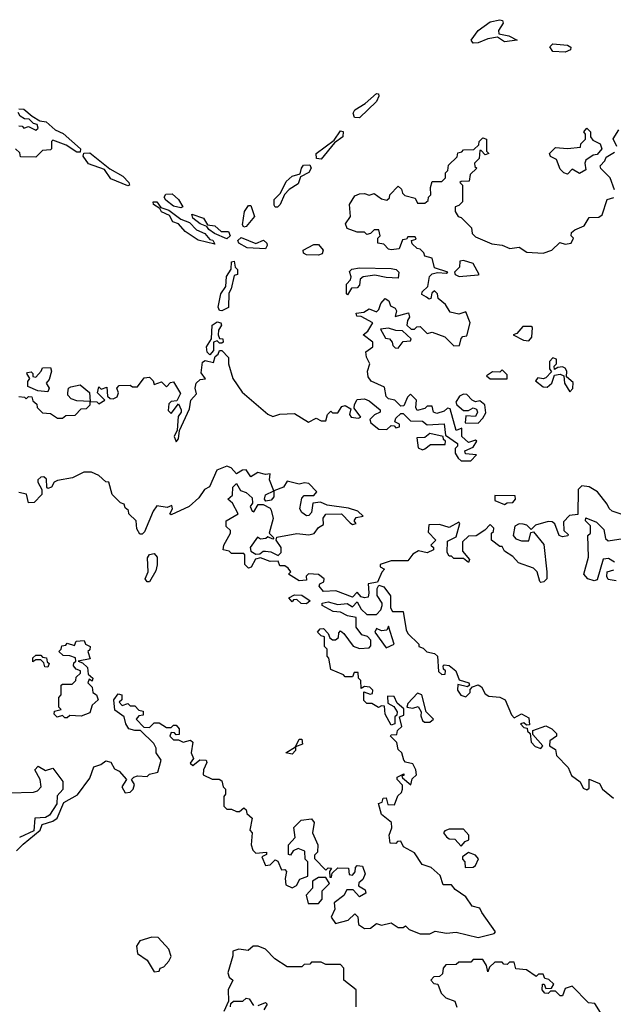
# Model space of a CAD drawing. Extents: x 1980017 to 2252640, y 74400 to 266395.
# Tile 368 of 388: x 2209628 to 2212085, y 211495 to 215569. Entities that reach past the tile are written whole.
import ezdxf

# ---------------------------------------------------------------- set-up
doc = ezdxf.new("R2010")
doc.units = 0

msp = doc.modelspace()

# ---------------------------------------------------------------- linework, layer by layer
at = {"layer": '0CON20XD'}
for points in [[(2211505, 215471.4), (2211495.8, 215485), (2211525, 215524.2), (2211575, 215560.8), (2211615, 215569.2), (2211625.7, 215565.7), (2211629.2, 215555), (2211609.4, 215525), (2211610.6, 215510.6), (2211652.5, 215502.5), (2211686.2, 215485), (2211635, 215477.5), (2211605, 215496.7), (2211565, 215489.4), (2211525, 215473.1), (2211505, 215471.4)], [(2211885, 215434.4), (2211835, 215437.5), (2211822.5, 215457.5), (2211835, 215469.2), (2211895, 215464.2), (2211908.8, 215455), (2211908, 215445), (2211885, 215434.4)], [(2211035, 215163.1), (2211013.1, 215165), (2211007.9, 215182.1), (2211014.5, 215195.5), (2211057.9, 215222.1), (2211105, 215263.8), (2211113, 215263), (2211115, 215252.5), (2211105, 215230), (2211035, 215163.1)], [(2209625, 215200), (2209645, 215199.2), (2209679.3, 215169.3), (2209711.2, 215151.2), (2209737.1, 215147.1), (2209775, 215113.8), (2209808, 215098), (2209880, 215035), (2209878.8, 215021.2), (2209865, 215021.2), (2209820, 215050), (2209765, 215070), (2209760, 215065), (2209760, 215035), (2209755, 215030), (2209721.7, 215028.3), (2209695, 215000)], [(2209625, 215130), (2209638.3, 215128.3), (2209645, 215120), (2209665, 215127.5), (2209695, 215112.5), (2209705, 215120), (2209700, 215135), (2209685, 215140), (2209667, 215157), (2209648.3, 215158.3), (2209630, 215170), (2209622, 215185)], [(2211895, 214930), (2211880, 214935), (2211865, 214950), (2211850, 214990), (2211825, 215002.5), (2211820, 215015), (2211845, 215040), (2211895, 215036.7), (2211948.3, 215041.7), (2211950, 215055), (2211970, 215075), (2211970, 215095), (2211962.5, 215105), (2211975, 215120), (2211990, 215105), (2211990, 215085), (2212000, 215070), (2212030, 215055), (2212037.5, 215035), (2212018.3, 215011.7), (2212001.7, 215008.3), (2211971.7, 214988.3), (2211967.5, 214975), (2211971.7, 214948.3), (2211945, 214932.5), (2211915, 214950), (2211895, 214930)], [(2210875, 214992), (2210856.7, 214995), (2210854.4, 215015.6), (2210928.8, 215071.2), (2210955, 215108.6), (2210966.8, 215106.8), (2210965, 215084), (2210930.8, 215059.2), (2210875, 214992)], [(2211495, 213743.3), (2211518.3, 213768.3), (2211473, 213773), (2211470, 213785), (2211505, 213800), (2211520, 213825), (2211515, 213830), (2211485, 213820), (2211457.5, 213845), (2211458.3, 213878.3), (2211435, 213870), (2211409.3, 213959.3), (2211398.3, 213961.7), (2211385, 213950), (2211355, 213940), (2211340, 213945), (2211335, 213970), (2211315, 213970), (2211305, 213960), (2211272.5, 213952.5), (2211267.5, 213965), (2211270, 213995), (2211245, 214020), (2211233, 214007), (2211218.3, 213971.7), (2211205, 213970), (2211180, 213995), (2211155, 214000), (2211145, 214010), (2211138.3, 214048.3), (2211083, 214073), (2211070.7, 214090.7), (2211067.5, 214115), (2211077.5, 214145), (2211063, 214173), (2211060, 214195), (2211090, 214215), (2211090, 214235), (2211050, 214265), (2211069.3, 214280.7), (2211090, 214315), (2211041.7, 214341.7), (2211023, 214343), (2211020, 214355), (2211051.7, 214358.3), (2211075, 214372.5), (2211105, 214360), (2211115, 214370), (2211122.5, 214395), (2211140, 214415), (2211156.1, 214406.1), (2211162.5, 214385), (2211182.5, 214375), (2211187.5, 214365), (2211181.7, 214341.7), (2211236.7, 214356.7), (2211241.7, 214338.3), (2211232.5, 214325), (2211230, 214305), (2211248.3, 214288.3), (2211261.7, 214288.3), (2211271.7, 214298.3), (2211285, 214300), (2211315, 214270), (2211335, 214276.2), (2211387, 214257), (2211425, 214220), (2211448.3, 214221.7), (2211455, 214250), (2211461.7, 214258.3), (2211478.3, 214261.7), (2211492.5, 214315), (2211475, 214360), (2211445, 214350), (2211409.3, 214359.3), (2211390, 214390), (2211360, 214415), (2211357.5, 214435), (2211345, 214447.5), (2211333, 214437), (2211330, 214415), (2211323, 214413), (2211311.7, 214421.7), (2211292.5, 214432.5), (2211293, 214443), (2211317.5, 214465), (2211323.8, 214506.2), (2211335, 214517.5), (2211357, 214523), (2211395, 214520), (2211400, 214525), (2211345, 214542.5), (2211335, 214582.5), (2211305, 214590), (2211300, 214605), (2211285, 214620), (2211273, 214623), (2211251.7, 214641.7), (2211250, 214655), (2211268.3, 214661.7), (2211265, 214670), (2211235, 214670), (2211228.3, 214661.7), (2211211.7, 214658.3), (2211198.3, 214621.7), (2211165, 214617.5), (2211155, 214620), (2211135, 214640), (2211110, 214645), (2211110, 214665), (2211120, 214675), (2211115, 214700), (2211095, 214700), (2211080, 214685), (2211065, 214680), (2211055, 214690), (2211025, 214690), (2210983.3, 214705), (2210976.2, 214725), (2210997.5, 214755), (2210993.3, 214805), (2211015, 214840), (2211035, 214848.8), (2211055, 214850), (2211075, 214842.5), (2211095, 214850), (2211125, 214827.5), (2211147.5, 214822.5), (2211158.3, 214831.7), (2211160, 214845), (2211195, 214880), (2211208.3, 214868.3), (2211211.7, 214851.7), (2211221.7, 214841.7), (2211265, 214830), (2211275, 214810), (2211305, 214810), (2211318.3, 214821.7), (2211320, 214835), (2211330, 214845), (2211327.5, 214875), (2211335, 214900), (2211375, 214900), (2211390, 214915), (2211390, 214935), (2211400, 214945), (2211403, 214967), (2211438.3, 215001.7), (2211441.7, 215018.3), (2211458.3, 215021.7), (2211465, 215030), (2211507.5, 215032.5), (2211528.3, 215051.7), (2211530, 215065), (2211545, 215080), (2211560, 215075), (2211560, 215025), (2211570, 215015), (2211555, 215010), (2211538.3, 215028.3), (2211531.7, 215028.3), (2211530, 214995), (2211510, 214975), (2211511.7, 214961.7), (2211520, 214955), (2211491.7, 214928.3), (2211488.3, 214901.7), (2211455, 214900), (2211450, 214895), (2211460, 214885), (2211460, 214815), (2211445, 214800), (2211430, 214795), (2211430, 214775), (2211442.5, 214755), (2211455, 214750), (2211498.3, 214708.3), (2211500, 214685), (2211515, 214670), (2211582, 214642), (2211625, 214636.7), (2211657, 214623), (2211695, 214627.5), (2211727, 214607), (2211795, 214602.5), (2211830, 214615), (2211863, 214647), (2211885, 214640), (2211910, 214645), (2211920, 214665), (2211910, 214675), (2211911.7, 214688.3), (2211925, 214700), (2211963.9, 214716.1), (2211985, 214750), (2212025, 214752.5), (2212038.3, 214761.7), (2212060, 214825), (2212087, 214833)], [(2212100, 215045), (2212083.6, 215076.4), (2212107, 215113)], [(2209695, 215000), (2209631.7, 215001.7), (2209628.3, 215018.3), (2209610, 215035)], [(2210075, 214881.2), (2210005, 214910), (2209978.8, 214948.8), (2209913.1, 214973.1), (2209891.2, 215005), (2209893, 215017), (2209918.3, 215018.3), (2210001.4, 214951.4), (2210055, 214922), (2210080, 214895), (2210082.5, 214885), (2210075, 214881.2)], [(2212090, 214865), (2212071.2, 214915), (2212033.6, 214953.6), (2212030, 214965), (2212050, 214985), (2212055, 215000), (2212089.3, 215020.7)], [(2210685, 214793.3), (2210681.1, 214801.1), (2210680.8, 214825), (2210708, 214852), (2210730.6, 214899.4), (2210755, 214922), (2210789.3, 214930.7), (2210794, 214955), (2210803, 214967), (2210829.2, 214969.2), (2210834, 214955), (2210825, 214936.2), (2210790.7, 214919.3), (2210780.6, 214889.4), (2210743.1, 214866.9), (2210723.8, 214846.2), (2210705.7, 214805), (2210695, 214793.8), (2210685, 214793.3)], [(2210295, 214790), (2210265, 214798), (2210232.2, 214822.2), (2210226, 214835), (2210232.3, 214847.7), (2210258.6, 214848.6), (2210285.7, 214825.7), (2210302.5, 214795), (2210295, 214790)], [(2210435, 214640), (2210367.1, 214657.1), (2210312.4, 214692.4), (2210285, 214723.8), (2210262.4, 214732.4), (2210248.6, 214758.6), (2210214.3, 214774.3), (2210208.3, 214788.3), (2210182, 214805), (2210180, 214815), (2210195, 214816), (2210211.7, 214791.7), (2210245, 214781.2), (2210295, 214743.3), (2210330.3, 214730.3), (2210359.6, 214699.5), (2210394.4, 214684.4), (2210415, 214660), (2210427.5, 214657.5), (2210435, 214640)], [(2210555, 214710), (2210550.4, 214720.5), (2210558.9, 214775), (2210575, 214800), (2210585, 214800), (2210600, 214755), (2210565, 214713.8), (2210555, 214710)], [(2210485, 214661.8), (2210434.2, 214684.2), (2210410.4, 214700.5), (2210403, 214713), (2210375, 214723.8), (2210345, 214747.5), (2210340, 214765), (2210388.6, 214748.6), (2210405, 214720), (2210435, 214716.2), (2210462.3, 214692.3), (2210492.2, 214692.2), (2210498.5, 214675), (2210485, 214661.8)], [(2210645, 214620.6), (2210570, 214625), (2210535, 214644), (2210531.4, 214655), (2210545, 214668), (2210605, 214643.3), (2210636.7, 214656.7), (2210650.5, 214645), (2210652.5, 214635), (2210645, 214620.6)], [(2210865, 214594.4), (2210815, 214595.7), (2210802.5, 214602.5), (2210801.4, 214615), (2210845, 214638.6), (2210865, 214638.6), (2210883.3, 214615), (2210879.6, 214600.4), (2210865, 214594.4)], [(2210465, 214363.8), (2210455, 214366.2), (2210449.7, 214379.7), (2210460, 214435), (2210481.2, 214465), (2210483.6, 214506.4), (2210503.3, 214536.7), (2210505, 214566.7), (2210515, 214570), (2210520, 214545), (2210530, 214535), (2210530, 214515), (2210515, 214510), (2210503.3, 214455), (2210492.9, 214437.1), (2210491.7, 214378.3), (2210465, 214363.8)], [(2211447, 214507), (2211525, 214513.3), (2211530, 214515), (2211505, 214560), (2211465, 214572.5), (2211450, 214570), (2211448.8, 214545), (2211427.5, 214525), (2211430, 214515), (2211447, 214507)], [(2210985, 214430), (2210980, 214435), (2210980, 214475), (2210997, 214493), (2211000, 214505), (2210993.3, 214526.7), (2211002.5, 214537.5), (2211035, 214542), (2211165, 214540), (2211185.9, 214535.9), (2211197.5, 214525), (2211195, 214500), (2211145, 214502), (2211097.5, 214512.5), (2211050, 214505), (2211037.5, 214495), (2211035, 214470), (2211025, 214460), (2211001.7, 214458.3), (2210985, 214430)], [(2210415, 214182.5), (2210403.3, 214193.3), (2210401.5, 214215), (2210421.7, 214248.3), (2210424.5, 214305), (2210445, 214318.6), (2210460, 214315), (2210463.3, 214305), (2210451.2, 214285), (2210448.8, 214265), (2210455, 214250), (2210468.3, 214248.3), (2210470, 214235), (2210465, 214230), (2210455, 214230), (2210445, 214240), (2210430, 214235), (2210430, 214200), (2210415, 214182.5)], [(2211195, 214210), (2211215, 214237.5), (2211245, 214240), (2211248.3, 214248.3), (2211211.7, 214281.7), (2211185, 214282.5), (2211155, 214292.5), (2211121.7, 214288.3), (2211141.7, 214251.7), (2211158.3, 214248.3), (2211170, 214235), (2211171.7, 214221.7), (2211181.7, 214211.7), (2211195, 214210)], [(2211735, 214240), (2211747.5, 214255), (2211750, 214295), (2211745, 214300), (2211710, 214300), (2211685, 214270), (2211670, 214265), (2211713, 214243), (2211735, 214240)], [(2209625, 214010), (2209647.5, 214007.5), (2209655, 214000), (2209665, 214010), (2209678.3, 214008.3), (2209681.7, 213991.7), (2209698.3, 213978.3), (2209700, 213965), (2209723, 213943), (2209755, 213940), (2209785, 213920), (2209805, 213920), (2209818.3, 213931.7), (2209857, 213933), (2209881.7, 213958.3), (2209905, 213960), (2209920, 213975), (2209920, 213990), (2209865, 213992.5), (2209840.7, 214000.7), (2209827.5, 214015), (2209826.7, 214025), (2209830, 214045), (2209840, 214050), (2209878.3, 214058.3), (2209916.2, 214026.2), (2209920, 213990), (2209947.5, 213987.5), (2209955, 213980), (2209980, 213995), (2209950, 214025), (2209955, 214050), (2209965, 214040), (2209988.3, 214048.3), (2209991.7, 214011.7), (2210001.7, 214001.7), (2210015, 214000), (2210031.7, 214008.3), (2210037.5, 214025), (2210030, 214045), (2210040, 214055), (2210085, 214057.5), (2210095, 214050), (2210115, 214050), (2210143, 214087), (2210165, 214090), (2210180, 214075), (2210185, 214060), (2210215, 214070), (2210235, 214050), (2210251.7, 214068.3), (2210265, 214070), (2210293, 214023), (2210278.3, 213991.7), (2210255, 213990), (2210245, 213980), (2210242.5, 213952.5), (2210255, 213940), (2210285, 213980), (2210296.7, 213955), (2210296.7, 213945), (2210283.3, 213926.7), (2210279.3, 213870.7), (2210266.7, 213845), (2210275, 213822.5), (2210285.7, 213835), (2210290, 213870), (2210330.4, 213959.5), (2210336.9, 213995), (2210359.2, 214020.8), (2210354.5, 214045), (2210358.9, 214065), (2210375, 214080), (2210397, 214083), (2210378.6, 214108.6), (2210385, 214152.5), (2210395, 214159.2), (2210430, 214150), (2210437.5, 214175), (2210450, 214185), (2210455, 214200), (2210465, 214200), (2210491.7, 214171.7), (2210492.5, 214145), (2210510, 214085), (2210548.3, 214028.3), (2210655, 213937.5), (2210675, 213927.5), (2210705, 213937.5), (2210765, 213940), (2210823.6, 213903.6), (2210855, 213920), (2210875, 213910), (2210895, 213910), (2210902.5, 213935), (2210915, 213950), (2210923, 213943), (2210945, 213942.5), (2210961.7, 213968.3), (2210975, 213972.5), (2210998.3, 213958.3), (2210993.3, 213935), (2211000, 213925), (2211029.3, 213920.7), (2211040, 213925), (2211011.7, 213961.7), (2211013, 213977), (2211025, 213997.5), (2211055, 214000), (2211075, 213992.5), (2211120, 213955), (2211120, 213945), (2211096.4, 213933.6), (2211077.5, 213915), (2211080.7, 213900.7), (2211114.2, 213874.2), (2211147, 213873), (2211165, 213890), (2211178.3, 213888.3), (2211185, 213880), (2211200, 213885), (2211200, 213895), (2211180, 213905), (2211185, 213920), (2211205, 213940), (2211215, 213940), (2211245, 213910), (2211295, 213907.5), (2211315, 213892.5), (2211385, 213897.5), (2211390, 213850), (2211440, 213815), (2211440, 213805), (2211430, 213795), (2211430, 213775), (2211442.5, 213755), (2211455, 213743.3), (2211495, 213743.3)], [(2211905, 214030), (2211917, 214043), (2211918.3, 214068.3), (2211891.7, 214091.7), (2211892.5, 214115), (2211885, 214127.5), (2211875, 214132.5), (2211855, 214130), (2211841.7, 214121.7), (2211840, 214135), (2211850, 214145), (2211850, 214165), (2211835, 214170), (2211820, 214155), (2211820, 214125), (2211828.3, 214111.7), (2211805, 214087.5), (2211795, 214082.5), (2211773, 214087), (2211762.5, 214075), (2211795, 214050), (2211811.7, 214048.3), (2211830, 214065), (2211841.7, 214098.3), (2211865, 214102.5), (2211880, 214095), (2211882.5, 214065), (2211905, 214030)], [(2209745, 214030), (2209703, 214033), (2209661.7, 214051.7), (2209661.7, 214071.7), (2209670, 214085), (2209657.5, 214105), (2209660.7, 214109.3), (2209675, 214112.5), (2209682.5, 214105), (2209682.5, 214092.5), (2209695, 214090), (2209717.5, 214115), (2209721.7, 214128.3), (2209755, 214130), (2209760, 214115), (2209749.6, 214080.5), (2209737.5, 214065), (2209750, 214045), (2209745, 214030)], [(2211645, 214082.5), (2211645, 214100), (2211625, 214120), (2211615, 214110), (2211585, 214112.5), (2211560, 214095), (2211575, 214083.3), (2211645, 214082.5)], [(2211525, 213900), (2211545, 213920), (2211557, 213943), (2211552.5, 213975), (2211531.7, 213991.7), (2211515, 213987.5), (2211500, 213995), (2211478.8, 214018.8), (2211465, 214020), (2211448.8, 214011.2), (2211433, 213987), (2211437.5, 213975), (2211465, 213952.5), (2211485, 213952.5), (2211505, 213963.3), (2211518, 213958), (2211523.3, 213945), (2211515, 213927.5), (2211475, 213930), (2211471.7, 213901.7), (2211525, 213900)], [(2211295, 213790), (2211305, 213793.3), (2211328.3, 213811.7), (2211388.3, 213811.7), (2211390, 213825), (2211381.7, 213831.7), (2211380, 213845), (2211325, 213857.5), (2211305, 213840), (2211271.7, 213838.3), (2211277, 213797), (2211295, 213790)], [(2212125, 213520), (2212080, 213535), (2212067, 213547), (2212060, 213565), (2212020, 213615), (2211985, 213636.7), (2211955, 213640), (2211940, 213625), (2211938.3, 213521.7), (2211903, 213517), (2211878.3, 213491.7), (2211880, 213455), (2211898.3, 213438.3), (2211897, 213433), (2211875, 213430), (2211860, 213435), (2211842.5, 213482.5), (2211831.7, 213491.7), (2211815, 213492.5), (2211763, 213477), (2211745, 213460), (2211727, 213477), (2211711.7, 213481.7), (2211695, 213482.5), (2211677, 213473), (2211670, 213435), (2211681.7, 213421.7), (2211705, 213412.5), (2211735, 213412.5), (2211743, 213447), (2211755, 213450), (2211797, 213397), (2211810, 213285), (2211810, 213255), (2211797, 213243), (2211785, 213240), (2211780, 213245), (2211770, 213285), (2211755, 213300), (2211691.7, 213321.7), (2211668.3, 213348.3), (2211635, 213370), (2211625, 213390), (2211615, 213390), (2211580, 213415), (2211580, 213445), (2211588.3, 213451.7), (2211590, 213465), (2211575, 213480), (2211553, 213457), (2211517, 213433), (2211485, 213432.5), (2211461.2, 213408.8), (2211460.7, 213370.7), (2211490, 213335), (2211485, 213322.5), (2211465, 213340), (2211425, 213340), (2211415, 213350), (2211405, 213350), (2211397.5, 213365), (2211398.3, 213411.7), (2211435, 213430), (2211450, 213485), (2211445, 213490), (2211405, 213468), (2211365, 213480), (2211321.7, 213478.3), (2211318.3, 213448.3), (2211350, 213415), (2211330, 213395), (2211340, 213385), (2211340, 213375), (2211315, 213363.3), (2211278.3, 213371.7), (2211255, 213357.5), (2211235, 213330), (2211165, 213330), (2211120, 213315), (2211120, 213305), (2211137.5, 213295), (2211126.2, 213283.8), (2211108.3, 213241.7), (2211070, 213235), (2211073, 213197), (2211070, 213180), (2211055, 213177.5), (2211041.7, 213181.7), (2211025, 213200), (2211005, 213180), (2210936.4, 213206.4), (2210885, 213202.5), (2210867.5, 213225), (2210870, 213235), (2210886.7, 213243.3), (2210887.5, 213255), (2210865, 213273.3), (2210823.6, 213276.4), (2210813, 213267), (2210815, 213250), (2210785, 213247.5), (2210740, 213275), (2210750, 213285), (2210739.3, 213299.3), (2210725, 213310), (2210705, 213310), (2210698.3, 213328.3), (2210665, 213327.5), (2210625, 213342.5), (2210603.6, 213336.4), (2210586.4, 213303.6), (2210575, 213300), (2210560, 213315), (2210560, 213355), (2210555, 213360), (2210505, 213360), (2210495, 213370), (2210470, 213375), (2210472.5, 213395), (2210500, 213445), (2210500, 213455), (2210482.5, 213472.5), (2210482.5, 213495), (2210532.5, 213525), (2210508.8, 213568.8), (2210490, 213585), (2210508.3, 213601.7), (2210510, 213635), (2210525, 213650), (2210541.7, 213621.7), (2210565, 213612.5), (2210590.7, 213590.7), (2210591.7, 213568.3), (2210582.5, 213555), (2210590, 213535), (2210596.7, 213533.3), (2210615, 213562.5), (2210635, 213562.5), (2210665, 213547.5), (2210669.3, 213539.3), (2210676.7, 213505), (2210660, 213445), (2210680, 213425), (2210675, 213420), (2210655, 213430), (2210647, 213423), (2210625, 213420), (2210611.7, 213428.3), (2210582.5, 213385), (2210585, 213370), (2210605, 213357.5), (2210621.7, 213358.3), (2210635, 213370), (2210645, 213370), (2210667, 213367), (2210698.3, 213351.7), (2210710, 213365), (2210710, 213385), (2210690, 213415), (2210691.7, 213428.3), (2210775, 213443.3), (2210825, 213438), (2210847, 213443), (2210865, 213467.5), (2210885, 213480), (2210883.9, 213506.1), (2210895, 213522.5), (2210960, 213525), (2210995, 213486.7), (2211005, 213480), (2211020, 213485), (2211012.5, 213495), (2211020.7, 213509.3), (2211050, 213515), (2211027.5, 213535), (2210988.3, 213548.3), (2210900.7, 213560.7), (2210873.3, 213573.3), (2210841.2, 213568.8), (2210835, 213530), (2210825, 213517.5), (2210815, 213516.7), (2210795, 213530), (2210786.7, 213545), (2210795, 213590), (2210805, 213600), (2210845, 213600), (2210857.5, 213615), (2210825, 213650), (2210807, 213653), (2210785, 213647.5), (2210735, 213660), (2210720, 213635), (2210680, 213620), (2210680, 213595), (2210669.2, 213580.8), (2210646.7, 213576.7), (2210641.2, 213585), (2210645, 213602.5), (2210680, 213620), (2210662.5, 213665), (2210665, 213690), (2210645, 213687.5), (2210613.9, 213696.1), (2210585, 213677.5), (2210565, 213706.7), (2210550, 213705), (2210525, 213690), (2210502.5, 213715), (2210485, 213721.2), (2210443.3, 213705), (2210414, 213636), (2210393.3, 213625), (2210369.3, 213590.7), (2210330, 213555), (2210255, 213520), (2210250, 213525), (2210260, 213545), (2210258.3, 213558.3), (2210238.8, 213551.2), (2210195, 213557.5), (2210180, 213535), (2210145, 213450), (2210135, 213440), (2210125, 213440), (2210113, 213463), (2210110, 213495), (2210080, 213525), (2210078.3, 213538.3), (2210065, 213550), (2210060, 213565), (2210045, 213570), (2210010, 213605), (2209997.5, 213655), (2209985, 213657.5), (2209955, 213682.5), (2209925, 213697.5), (2209893, 213697), (2209846.7, 213673.3), (2209785, 213662.5), (2209770, 213655), (2209760, 213635), (2209745, 213630), (2209740, 213635), (2209738.3, 213668.3), (2209728, 213678), (2209715, 213676.2), (2209702.5, 213665), (2209702.5, 213655), (2209720, 213625), (2209720, 213605), (2209688.3, 213571.7), (2209665, 213570), (2209656.4, 213606.4), (2209625, 213612.5)], [(2211635, 213562.5), (2211645, 213570), (2211668.3, 213571.7), (2211680, 213585), (2211678.3, 213598.3), (2211595, 213600), (2211595, 213580), (2211635, 213562.5)], [(2212090, 213325), (2212065, 213340), (2212043, 213337), (2212018.3, 213251.7), (2212005, 213247.5), (2211980, 213255), (2211962.5, 213275), (2211982.5, 213345), (2211980, 213435), (2211990, 213445), (2211990, 213475), (2211970, 213495), (2211971.7, 213508.3), (2212015, 213490), (2212045, 213460), (2212053, 213423), (2212063, 213413), (2212125, 213422.5)], [(2210155, 213242.5), (2210147.5, 213255), (2210160, 213285), (2210156.9, 213343.1), (2210165, 213356.2), (2210185, 213360), (2210197.5, 213345), (2210196.7, 213313.3), (2210191.7, 213288.3), (2210165, 213243.3), (2210155, 213242.5)], [(2212097, 213247), (2212063.3, 213253.3), (2212057.5, 213265), (2212060, 213285), (2212087, 213293)], [(2211325, 211786), (2211347, 211797), (2211395, 211790), (2211435, 211793.8), (2211525, 211772), (2211591.7, 211788.3), (2211597.5, 211795), (2211540, 211875), (2211533, 211893), (2211500.7, 211900.7), (2211475, 211940), (2211430.7, 211970.7), (2211415, 211990), (2211380, 211990), (2211368.3, 212028.3), (2211330.7, 212060.7), (2211293.6, 212073.6), (2211261.7, 212121.7), (2211217, 212147), (2211205, 212170), (2211191.7, 212168.3), (2211185, 212160), (2211161.7, 212161.7), (2211157.5, 212195), (2211167.5, 212225), (2211167, 212247), (2211125, 212280), (2211113.6, 212326.4), (2211128.3, 212331.7), (2211131.7, 212348.3), (2211145, 212350), (2211151.7, 212321.7), (2211179.3, 212320.7), (2211193, 212357), (2211208.3, 212371.7), (2211212.5, 212385), (2211211.7, 212401.7), (2211190, 212425), (2211190, 212435), (2211218.3, 212448.3), (2211218.3, 212441.7), (2211210, 212440), (2211211.7, 212431.7), (2211247, 212403), (2211251.7, 212428.3), (2211270, 212445), (2211267.5, 212465), (2211255, 212490), (2211225, 212497.5), (2211217.5, 212505), (2211210, 212535), (2211195, 212550), (2211188.3, 212578.3), (2211162.5, 212605), (2211165, 212610), (2211188.3, 212611.7), (2211191.7, 212628.3), (2211210, 212645), (2211200, 212685), (2211218.3, 212691.7), (2211218.3, 212718.3), (2211190.7, 212740.7), (2211178.3, 212768.3), (2211150, 212770), (2211151.7, 212741.7), (2211176.7, 212726.7), (2211190, 212705), (2211188.3, 212691.7), (2211180, 212685), (2211180, 212655), (2211165, 212650), (2211140, 212695), (2211138.3, 212728.3), (2211125, 212730), (2211113, 212723), (2211085, 212740), (2211065, 212740), (2211051.7, 212751.7), (2211051.7, 212788.3), (2211078.3, 212778.3), (2211088.3, 212781.7), (2211090, 212795), (2211077, 212807), (2211055, 212810), (2211041.7, 212801.7), (2211040, 212835), (2211030, 212845), (2211028.3, 212868.3), (2211011.7, 212868.3), (2211005, 212850), (2210975, 212850), (2210968.3, 212858.3), (2210915, 212880), (2210907, 212927), (2210900, 212935), (2210900, 212965), (2210890, 212975), (2210890, 213015), (2210875, 213020), (2210860, 213035), (2210871.7, 213048.3), (2210885, 213050), (2210905, 213030), (2210911.7, 213011.7), (2210922.5, 213002.5), (2210935, 213002.5), (2210947, 213013), (2210948.3, 213031.7), (2210955, 213040), (2210969.3, 213029.3), (2211007.5, 212977.5), (2211035, 212967.5), (2211075, 212970), (2211081.7, 212978.3), (2211081.7, 213001.7), (2211067, 213017), (2211043.6, 213023.6), (2211020, 213055), (2211020, 213095), (2210985, 213102.5), (2210955, 213117.5), (2210925, 213120), (2210880, 213145), (2210880, 213155), (2210905, 213160), (2210945, 213150), (2210983, 213153), (2211005, 213140), (2211025, 213160), (2211040.7, 213130.7), (2211065, 213107.5), (2211105, 213107.5), (2211122.5, 213127.5), (2211127.5, 213145), (2211127.5, 213155), (2211107, 213187), (2211107.5, 213215), (2211115, 213230), (2211135, 213222.5), (2211163.3, 213185), (2211162.5, 213135), (2211170.7, 213120.7), (2211215, 213120), (2211227.5, 213045), (2211235, 213030), (2211280, 212985), (2211280, 212975), (2211298.3, 212968.3), (2211313, 212953), (2211345, 212946.7), (2211357.5, 212935), (2211361.7, 212871.7), (2211375, 212860), (2211388.3, 212861.7), (2211390, 212875), (2211381.7, 212881.7), (2211380, 212895), (2211385, 212900), (2211405, 212896.7), (2211432.5, 212875), (2211447, 212837), (2211487.5, 212825), (2211490, 212815), (2211481.7, 212808.3), (2211441.7, 212818.3), (2211440, 212795), (2211453.6, 212773.6), (2211475, 212767.5), (2211492.5, 212785), (2211492.5, 212797.5), (2211501.7, 212808.3), (2211525, 212817.5), (2211539.3, 212809.3), (2211555, 212780), (2211570, 212770), (2211615.6, 212765.6), (2211637.5, 212755), (2211663, 212693), (2211675, 212680), (2211705, 212697.5), (2211735, 212680), (2211738.3, 212651.7), (2211725, 212650), (2211715, 212660), (2211700, 212655), (2211715, 212640), (2211728.3, 212638.3), (2211730, 212625), (2211740, 212615), (2211745, 212580), (2211761.7, 212561.7), (2211785, 212553.3), (2211792.5, 212565), (2211751.7, 212611.7), (2211751.7, 212628.3), (2211805, 212647.5), (2211830, 212635), (2211850, 212615), (2211850, 212605), (2211822.5, 212585), (2211820, 212565), (2211845, 212550), (2211850, 212525), (2211897.5, 212475), (2211911.7, 212441.7), (2211947.5, 212415), (2211960, 212390), (2211975, 212382.5), (2211985, 212390), (2211985, 212426.7), (2212028.3, 212408.3), (2212040, 212385), (2212085, 212347.5)], [(2210815, 213152.5), (2210793, 213153), (2210775, 213170), (2210761.7, 213168.3), (2210755, 213160), (2210742.5, 213177.5), (2210765, 213190), (2210795, 213187.5), (2210830, 213165), (2210815, 213152.5)], [(2211145, 212970), (2211177.5, 212985), (2211155, 213060), (2211147, 213043), (2211125, 213040), (2211105, 213050), (2211097.5, 213035), (2211145, 212970)], [(2209825, 212680), (2209815, 212680), (2209805, 212690), (2209783, 212683), (2209770, 212695), (2209771.7, 212708.3), (2209800, 212715), (2209790, 212725), (2209790, 212765), (2209800, 212775), (2209800, 212815), (2209805, 212820), (2209845, 212820), (2209860, 212835), (2209861.7, 212848.3), (2209880, 212865), (2209880, 212875), (2209861.7, 212881.7), (2209850, 212895), (2209851.7, 212908.3), (2209860, 212915), (2209858.3, 212928.3), (2209835, 212937.5), (2209808.3, 212938.3), (2209790, 212955), (2209800, 212965), (2209801.7, 212978.3), (2209818.3, 212981.7), (2209825, 212990), (2209855, 212980), (2209861.7, 212998.3), (2209895, 213000), (2209900, 212985), (2209920, 212975), (2209918.3, 212961.7), (2209910, 212955), (2209920, 212925), (2209870, 212915), (2209888.3, 212908.3), (2209908.3, 212888.3), (2209911.7, 212861.7), (2209930, 212845), (2209928.3, 212831.7), (2209915, 212840), (2209910, 212825), (2209927.5, 212807.5), (2209930, 212785), (2209946.1, 212776.1), (2209952.5, 212755), (2209927.5, 212732.5), (2209918.3, 212701.7), (2209883, 212687), (2209835, 212690), (2209825, 212680)], [(2209745, 212890), (2209731.7, 212891.7), (2209728.3, 212908.3), (2209715, 212920), (2209695, 212920), (2209681.7, 212911.7), (2209681.7, 212928.3), (2209695, 212940), (2209715, 212940), (2209721.7, 212931.7), (2209738.3, 212928.3), (2209741.7, 212911.7), (2209750, 212905), (2209745, 212890)], [(2209615, 212130), (2209643, 212157), (2209712.5, 212215), (2209720.7, 212239.3), (2209765, 212252.5), (2209782.5, 212265), (2209810.3, 212329.7), (2209867.7, 212362.3), (2209918.8, 212431.2), (2209935, 212477.5), (2209963.3, 212486.7), (2209985, 212502.5), (2210005, 212496.7), (2210020, 212470), (2210039.3, 212459.3), (2210070, 212425), (2210050, 212395), (2210065, 212370), (2210085, 212372.5), (2210097.5, 212385), (2210102.5, 212405), (2210090, 212425), (2210100, 212435), (2210115, 212440), (2210155, 212437.5), (2210165, 212447.5), (2210200, 212455), (2210213.3, 212505), (2210193.3, 212535), (2210192.5, 212555), (2210183.6, 212573.6), (2210128.3, 212628.3), (2210105, 212627.5), (2210080, 212635), (2210067.5, 212655), (2210060, 212685), (2210021.7, 212711.7), (2210017.5, 212755), (2210035, 212780), (2210050, 212775), (2210050, 212755), (2210040, 212745), (2210051.7, 212731.7), (2210075, 212740), (2210085, 212730), (2210105, 212730), (2210121.7, 212711.7), (2210138.3, 212708.3), (2210138.3, 212691.7), (2210121.7, 212688.3), (2210110, 212675), (2210141.7, 212641.7), (2210165, 212640), (2210185, 212660), (2210205, 212660), (2210235, 212640), (2210255, 212640), (2210265, 212650), (2210275, 212650), (2210287.5, 212635), (2210288.3, 212611.7), (2210275, 212610), (2210268.3, 212618.3), (2210255, 212620), (2210250, 212605), (2210265, 212590), (2210285, 212590), (2210305, 212580), (2210335, 212587.5), (2210345, 212580), (2210337.5, 212535), (2210347.5, 212512.5), (2210333, 212493), (2210345, 212483.3), (2210373.6, 212506.4), (2210400, 212505), (2210402.5, 212495), (2210388, 212465), (2210387.5, 212445), (2210425, 212426.7), (2210453, 212427), (2210465, 212420), (2210470, 212395), (2210480, 212385), (2210480, 212365), (2210472.5, 212355), (2210472.5, 212315), (2210485, 212302.5), (2210505, 212302.5), (2210525, 212292.5), (2210537, 212293), (2210555, 212307.5), (2210565, 212300), (2210567.5, 212285), (2210590, 212265), (2210580, 212215), (2210590, 212205), (2210586.2, 212155), (2210593, 212133), (2210605, 212120), (2210650, 212125), (2210650, 212115), (2210630, 212105), (2210645, 212070), (2210665, 212072.5), (2210685, 212092.5), (2210696.7, 212086.7), (2210711.7, 212051.7), (2210725, 212052.5), (2210732.5, 212045), (2210726.7, 212015), (2210730, 211990), (2210755, 211977.5), (2210773, 211987), (2210787, 212013), (2210820, 212025), (2210820, 212085), (2210810, 212095), (2210808.3, 212128.3), (2210780.7, 212139.3), (2210760, 212130), (2210748.3, 212111.7), (2210740, 212115), (2210740, 212155), (2210767.5, 212185), (2210763, 212227), (2210793, 212257), (2210835, 212262.5), (2210847, 212247), (2210840, 212205), (2210862.5, 212155), (2210860, 212125), (2210848.3, 212111.7), (2210848.3, 212098.3), (2210895, 212050), (2210905, 212060), (2210918.3, 212058.3), (2210910, 212045), (2210911.7, 212021.7), (2210918.3, 212021.7), (2210921.7, 212038.3), (2210945, 212060), (2210988.3, 212058.3), (2210991.7, 212031.7), (2211005, 212030), (2211017, 212043), (2211018.3, 212061.7), (2211025, 212070), (2211046.4, 212066.4), (2211057.5, 212035), (2211048.3, 212011.7), (2211031.7, 211998.3), (2211030, 211985), (2211058.3, 211968.3), (2211060, 211955), (2211035, 211940), (2211008.3, 211968.3), (2210981.7, 211968.3), (2210970, 211945), (2210930, 211915), (2210931.7, 211888.3), (2210917.5, 211855), (2210935, 211830), (2210987, 211843), (2211015, 211870), (2211027, 211857), (2211030, 211825), (2211055, 211808.8), (2211079.6, 211810.5), (2211105, 211830), (2211125, 211822.5), (2211165, 211832.5), (2211195, 211812.5), (2211215, 211812.5), (2211225, 211820), (2211240, 211805), (2211286, 211786), (2211325, 211786)], [(2211325, 212662.5), (2211340, 212675), (2211310, 212705), (2211292.5, 212775), (2211275, 212782.5), (2211235, 212740), (2211230, 212725), (2211255, 212720), (2211277, 212727), (2211290, 212705), (2211288.3, 212688.3), (2211295, 212670), (2211303, 212663), (2211325, 212662.5)], [(2210755, 212530), (2210730, 212535), (2210770, 212560), (2210785, 212592.5), (2210795, 212592.5), (2210798.3, 212571.7), (2210770, 212560), (2210770, 212545), (2210755, 212530)], [(2209585, 212370), (2209685, 212372.5), (2209701.7, 212378.3), (2209717.5, 212395), (2209712.5, 212425), (2209690, 212465), (2209705, 212480), (2209735, 212462.5), (2209765, 212472.5), (2209807, 212417), (2209806.1, 212383.9), (2209783, 212357), (2209781.2, 212325), (2209751.7, 212278.3), (2209735, 212268), (2209690, 212265), (2209687, 212213), (2209627.5, 212185)], [(2211455, 212150), (2211471.7, 212168.3), (2211487.5, 212175), (2211487.5, 212195), (2211465, 212220), (2211405, 212220), (2211387, 212213), (2211382.5, 212205), (2211395, 212187.5), (2211405, 212180), (2211428.3, 212178.3), (2211455, 212150)], [(2211471.7, 212061.7), (2211505, 212062.5), (2211515, 212070), (2211526.7, 212096.7), (2211515, 212112.5), (2211485, 212122.5), (2211460, 212105), (2211460, 212095), (2211470, 212085), (2211471.7, 212061.7)], [(2210865, 211912.5), (2210879.3, 211930.7), (2210880, 211965), (2210910, 211995), (2210895, 212020), (2210865, 212020), (2210840, 212005), (2210840, 211975), (2210813, 211947), (2210822.5, 211912.5), (2210865, 211912.5)], [(2210185, 211630), (2210205, 211632.5), (2210210, 211645), (2210225, 211650), (2210245, 211673.3), (2210255, 211692.5), (2210245, 211722.5), (2210201.7, 211771.7), (2210175, 211772.5), (2210125, 211757.5), (2210111.2, 211735), (2210115.7, 211705), (2210155, 211677.5), (2210185, 211630)], [(2211020, 211485), (2211020, 211555), (2210970, 211595), (2210970, 211645), (2210955, 211660), (2210895, 211660), (2210875, 211670), (2210835, 211670), (2210828.3, 211661.7), (2210805, 211660), (2210795, 211650), (2210735, 211650), (2210683.6, 211683.6), (2210645, 211722.5), (2210615, 211736.2), (2210594.1, 211735.9), (2210573, 211717), (2210535, 211722.5), (2210510, 211715), (2210510, 211695), (2210488.8, 211625), (2210495, 211607.5), (2210510, 211595), (2210491.2, 211555), (2210491.7, 211508.3), (2210472.5, 211465)], [(2212031.7, 211461.7), (2212008.3, 211498.3), (2211981.7, 211501.7), (2211915, 211570), (2211885, 211560), (2211875, 211530), (2211865, 211530), (2211845, 211550), (2211825, 211550), (2211815, 211540), (2211801.7, 211541.7), (2211790, 211555), (2211791.7, 211578.3), (2211798.3, 211578.3), (2211805, 211560), (2211828.3, 211561.7), (2211838.3, 211578.3), (2211818.3, 211598.3), (2211801.7, 211601.7), (2211795, 211620), (2211775, 211620), (2211765, 211610), (2211725, 211637.5), (2211681.7, 211641.7), (2211675, 211670), (2211655, 211670), (2211645, 211660), (2211631.7, 211661.7), (2211625, 211670), (2211595, 211670), (2211571.7, 211648.3), (2211565, 211630), (2211560, 211655), (2211545, 211680), (2211505, 211680), (2211495, 211670), (2211445, 211670), (2211435, 211660), (2211391.7, 211658.3), (2211380, 211645), (2211378.3, 211621.7), (2211365, 211610), (2211341.7, 211608.3), (2211330, 211595), (2211341.7, 211581.7), (2211358.3, 211578.3), (2211371.7, 211541.7), (2211391.7, 211521.7), (2211428.3, 211508.3), (2211437, 211483)], [(2210500, 211485), (2210501.7, 211498.3), (2210512.5, 211507.5), (2210551.7, 211508.3), (2210565, 211520), (2210578.3, 211518.3), (2210595, 211490)], [(2210615, 211490), (2210645, 211502.5), (2210652.5, 211495), (2210638.3, 211471.7)]]:
    msp.add_lwpolyline(points, dxfattribs=at)

doc.saveas('drawing.dxf')
